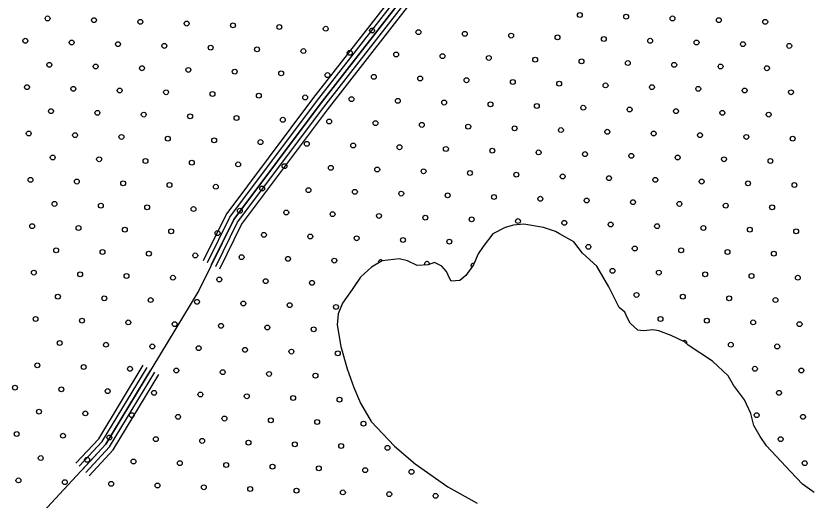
# Model space of a CAD drawing. Extents: x 1788175 to 1969470, y 584502 to 738744.
# Drawn here: x 1798565 to 1802012, y 699537 to 701643 of the extents above; entities that cross this region are included whole.
import ezdxf

# ---------------------------------------------------------------- set-up
doc = ezdxf.new("R2010")
doc.units = 0
for name, color, linetype in [('DESIGN - SCRATCH - User 1', 7, 'Continuous'), ('DESIGN - TRAFFIC CONTROL PERMANENT - Pavement Marking Text', 7, 'Continuous'), ('DESIGN - TRANSPORTATION - Edge of Traveled Way', 7, 'Continuous'), ('SURVEY - DRAINAGE - Natural Features', 7, 'Continuous')]:
    doc.layers.add(name, color=color, linetype=linetype)

msp = doc.modelspace()

# ---------------------------------------------------------------- linework, layer by layer
at = {"layer": 'DESIGN - SCRATCH - User 1'}
for points in [[(1801490.2, 700211.6), (1801474, 700225.3), (1801416, 700253.3), (1801362, 700273.2), (1801336, 700277.2), (1801310.1, 700275.2), (1801294.1, 700273.1), (1801270.1, 700277.1), (1801238.1, 700307.1), (1801226.1, 700329.1), (1801214.1, 700355.1), (1801190.1, 700375.1), (1801144.1, 700465.2), (1801092.1, 700555.2), (1801030.2, 700611.2), (1800992.2, 700661.2), (1800930.2, 700695.2), (1800912.2, 700705.2), (1800860.3, 700723.1), (1800774.3, 700737), (1800730.3, 700732.9), (1800694.3, 700722.9), (1800640.4, 700694.7), (1800598.4, 700640.6), (1800576.4, 700608.5), (1800556.4, 700560.4), (1800522.5, 700514.3), (1800496.5, 700492.2), (1800458.5, 700490.2), (1800452.5, 700500.2), (1800438.5, 700532.2), (1800418.5, 700554.2), (1800386.5, 700570.2), (1800358.5, 700560.1), (1800310.6, 700558), (1800268.6, 700578), (1800232.6, 700586), (1800158.7, 700577.8), (1800112.7, 700549.7), (1800064.7, 700507.6), (1800028.7, 700453.4), (1799986.8, 700393.3), (1799966.8, 700347.2), (1799962.8, 700299.1), (1799978.8, 700205), (1800006.8, 700108.9), (1800034.8, 700026.8), (1800064.8, 699958.8), (1800110.7, 699878.7), (1800212.7, 699772.7), (1800302.7, 699694.8), (1800444.6, 699594.8), (1800572.5, 699524.9)], [(1802038.2, 699570.4), (1801986.3, 699606.3), (1801934.4, 699662.2), (1801894.5, 699706.1), (1801830.7, 699773.9), (1801802.7, 699813.9), (1801774.8, 699861.8), (1801762.8, 699913.6), (1801734.9, 699973.5), (1801687, 700037.4), (1801663, 700077.3), (1801595.2, 700141.1), (1801490.2, 700211.6)]]:
    msp.add_lwpolyline(points, dxfattribs=at)
at = {"layer": 'DESIGN - TRAFFIC CONTROL PERMANENT - Pavement Marking Text'}
for centre in [(1801018.4, 701646.8), (1801220, 701639.3), (1798703.6, 701631.9), (1798905.2, 701624.4), (1799106.9, 701616.9), (1799308.5, 701609.5), (1801421.6, 701631.9), (1801623.2, 701624.4), (1801824.9, 701616.9), (1799510.1, 701602), (1799711.7, 701594.5), (1799913.3, 701587.1), (1800114.9, 701579.6), (1800316.5, 701572.1), (1798606.6, 701534.8), (1800518.1, 701564.7), (1800719.7, 701557.2), (1800921.3, 701549.7), (1801123, 701542.3), (1801324.6, 701534.8), (1798808.2, 701527.3), (1799009.8, 701519.9), (1799211.4, 701512.4), (1799413, 701504.9), (1801526.2, 701527.3), (1801727.8, 701519.9), (1801929.4, 701512.4), (1799614.6, 701497.5), (1799816.2, 701490), (1800017.8, 701482.5), (1800219.4, 701475.1), (1800421.1, 701467.6), (1800622.7, 701460.1), (1800824.3, 701452.7), (1801025.9, 701445.2), (1801227.5, 701437.7), (1798711.1, 701430.3), (1798912.7, 701422.8), (1799114.3, 701415.3), (1799315.9, 701407.9), (1799517.5, 701400.4), (1801429.1, 701430.3), (1801630.7, 701422.8), (1801832.3, 701415.3), (1799719.2, 701392.9), (1799920.8, 701385.5), (1800122.4, 701378), (1800324, 701370.5), (1800525.6, 701363.1), (1798614, 701333.2), (1800727.2, 701355.6), (1800928.8, 701348.1), (1801130.4, 701340.7), (1801332, 701333.2), (1798815.6, 701325.7), (1799017.2, 701318.3), (1799218.9, 701310.8), (1799420.5, 701303.3), (1799622.1, 701295.9), (1801533.6, 701325.7), (1801735.3, 701318.3), (1801936.9, 701310.8), (1799823.7, 701288.4), (1800025.3, 701280.9), (1800226.9, 701273.5), (1800428.5, 701266), (1798718.6, 701228.7), (1800630.1, 701258.5), (1800831.7, 701251.1), (1801033.4, 701243.6), (1801235, 701236.1), (1801436.6, 701228.7), (1798920.2, 701221.2), (1799121.8, 701213.7), (1799323.4, 701206.3), (1799525, 701198.8), (1799726.6, 701191.3), (1801638.2, 701221.2), (1801839.8, 701213.7), (1799928.2, 701183.9), (1800129.8, 701176.4), (1800331.4, 701168.9), (1800533.1, 701161.5), (1798621.5, 701131.6), (1798823.1, 701124.1), (1800734.7, 701154), (1800936.3, 701146.5), (1801137.9, 701139.1), (1801339.5, 701131.6), (1801541.1, 701124.1), (1799024.7, 701116.7), (1799226.3, 701109.2), (1799427.9, 701101.7), (1799629.5, 701094.2), (1799831.2, 701086.8), (1801742.7, 701116.7), (1801944.3, 701109.2), (1800032.8, 701079.3), (1800234.4, 701071.8), (1800436, 701064.4), (1800637.6, 701056.9), (1798726, 701027), (1798927.6, 701019.6), (1800839.2, 701049.4), (1801040.8, 701042), (1801242.4, 701034.5), (1801444, 701027), (1801645.6, 701019.6), (1799129.3, 701012.1), (1799330.9, 701004.6), (1799532.5, 700997.2), (1799734.1, 700989.7), (1801847.3, 701012.1), (1799935.7, 700982.2), (1800137.3, 700974.8), (1800338.9, 700967.3), (1800540.5, 700959.8), (1800742.1, 700952.4), (1798629, 700930), (1798830.6, 700922.5), (1799032.2, 700915), (1800943.7, 700944.9), (1801145.4, 700937.4), (1801347, 700930), (1801548.6, 700922.5), (1801750.2, 700915), (1799233.8, 700907.6), (1799435.4, 700900.1), (1799637, 700892.6), (1799838.6, 700885.2), (1801951.8, 700907.6), (1800040.2, 700877.7), (1800241.8, 700870.2), (1800443.5, 700862.8), (1800645.1, 700855.3), (1800846.7, 700847.8), (1798733.5, 700825.4), (1798935.1, 700818), (1801048.3, 700840.4), (1801249.9, 700832.9), (1801451.5, 700825.4), (1801653.1, 700818), (1799136.7, 700810.5), (1799338.3, 700803), (1799539.9, 700795.6), (1799741.6, 700788.1), (1799943.2, 700780.6), (1801854.7, 700810.5), (1800144.8, 700773.2), (1800346.4, 700765.7), (1800548, 700758.2), (1800749.6, 700750.8), (1800951.2, 700743.3), (1798636.4, 700728.4), (1798838, 700720.9), (1799039.6, 700713.4), (1801152.8, 700735.8), (1801354.4, 700728.4), (1801556, 700720.9), (1801757.7, 700713.4), (1799241.3, 700706), (1799442.9, 700698.5), (1799644.5, 700691), (1799846.1, 700683.6), (1800047.7, 700676.1), (1801959.3, 700706), (1800249.3, 700668.6), (1800450.9, 700661.2), (1798741, 700623.8), (1798942.6, 700616.4), (1799144.2, 700608.9), (1801055.8, 700638.8), (1801257.4, 700631.3), (1801459, 700623.8), (1801660.6, 700616.4), (1801862.2, 700608.9), (1799345.8, 700601.4), (1799547.4, 700594), (1799749, 700586.5), (1799950.6, 700579), (1798643.9, 700526.8), (1798845.5, 700519.3), (1799047.1, 700511.8), (1799248.7, 700504.4), (1801160.3, 700534.2), (1801361.9, 700526.8), (1801563.5, 700519.3), (1801765.1, 700511.8), (1801966.7, 700504.4), (1799450.3, 700496.9), (1799651.9, 700489.4), (1799853.6, 700482), (1798748.4, 700422.2), (1798950, 700414.7), (1799151.7, 700407.3), (1799353.3, 700399.8), (1801264.8, 700429.7), (1801466.4, 700422.2), (1801668.1, 700414.7), (1801869.7, 700407.3), (1799554.9, 700392.3), (1799756.5, 700384.9), (1799958.1, 700377.4), (1798651.4, 700325.1), (1798853, 700317.7), (1799054.6, 700310.2), (1799256.2, 700302.7), (1799457.8, 700295.3), (1801369.4, 700325.1), (1801571, 700317.7), (1801772.6, 700310.2), (1801974.2, 700302.7), (1799659.4, 700287.8), (1799861, 700280.3), (1798755.9, 700220.6), (1798957.5, 700213.1), (1799159.1, 700205.7), (1799360.7, 700198.2), (1801675.5, 700213.1), (1801877.1, 700205.7), (1799562.3, 700190.7), (1799764, 700183.3), (1799965.6, 700175.8), (1798658.8, 700123.5), (1798860.4, 700116.1), (1799062.1, 700108.6), (1799263.7, 700101.1), (1799465.3, 700093.7), (1801780.1, 700108.6), (1801981.7, 700101.1), (1799666.9, 700086.2), (1799868.5, 700078.7), (1798561.8, 700026.5), (1798763.4, 700019), (1798965, 700011.5), (1799166.6, 700004.1), (1799368.2, 699996.6), (1799569.8, 699989.1), (1801884.6, 700004.1), (1799771.4, 699981.7), (1799973, 699974.2), (1798666.3, 699921.9), (1798867.9, 699914.5), (1799069.5, 699907), (1799271.1, 699899.5), (1799472.7, 699892.1), (1799674.3, 699884.6), (1801787.5, 699907), (1801989.1, 699899.5), (1799876, 699877.1), (1800077.6, 699869.7), (1798569.2, 699824.9), (1798770.8, 699817.4), (1798972.4, 699809.9), (1799174.1, 699802.5), (1799375.7, 699795), (1799577.3, 699787.5), (1799778.9, 699780), (1801892.1, 699802.5), (1799980.5, 699772.6), (1800182.1, 699765.1), (1798673.8, 699720.3), (1798875.4, 699712.8), (1799077, 699705.4), (1799278.6, 699697.9), (1799480.2, 699690.4), (1799681.8, 699683), (1799883.4, 699675.5), (1801996.6, 699697.9), (1800085, 699668), (1800286.6, 699660.6), (1798576.7, 699623.2), (1798778.3, 699615.8), (1798979.9, 699608.3), (1799181.5, 699600.8), (1799383.1, 699593.4), (1799584.7, 699585.9), (1799786.4, 699578.4), (1799988, 699571), (1800189.6, 699563.5), (1800391.2, 699556)]:
    msp.add_circle(centre, 10.6, dxfattribs=at)
for centre, start, end in [((1800152.2, 700571.6), 37.8565, 200.5334), ((1800353.9, 700564.1), 349.3804, 205.841), ((1800555.5, 700556.6), 70.424, 225.6796), ((1800055.2, 700474.5), 135.3661, 157.4208), ((1801473.9, 700220.6), 339.9557, 130.3251)]:
    msp.add_arc(centre, 10.6, start, end, dxfattribs=at)
at = {"layer": 'DESIGN - TRANSPORTATION - Edge of Traveled Way'}
for points in [[(1801490.2, 700211.6), (1801474, 700225.3), (1801416, 700253.3), (1801362, 700273.2), (1801336, 700277.2), (1801310.1, 700275.2), (1801294.1, 700273.1), (1801270.1, 700277.1), (1801238.1, 700307.1), (1801226.1, 700329.1), (1801214.1, 700355.1), (1801190.1, 700375.1), (1801144.1, 700465.2), (1801092.1, 700555.2), (1801030.2, 700611.2), (1800992.2, 700661.2), (1800930.2, 700695.2), (1800912.2, 700705.2), (1800860.3, 700723.1), (1800774.3, 700737), (1800730.3, 700732.9), (1800694.3, 700722.9), (1800640.4, 700694.7), (1800598.4, 700640.6), (1800576.4, 700608.5), (1800556.4, 700560.4), (1800522.5, 700514.3), (1800496.5, 700492.2), (1800458.5, 700490.2), (1800452.5, 700500.2), (1800438.5, 700532.2), (1800418.5, 700554.2), (1800386.5, 700570.2), (1800358.5, 700560.1), (1800310.6, 700558), (1800268.6, 700578), (1800232.6, 700586), (1800158.7, 700577.8), (1800112.7, 700549.7), (1800064.7, 700507.6), (1800028.7, 700453.4), (1799986.8, 700393.3), (1799966.8, 700347.2), (1799962.8, 700299.1), (1799978.8, 700205), (1800006.8, 700108.9), (1800034.8, 700026.8), (1800064.8, 699958.8), (1800110.7, 699878.7), (1800212.7, 699772.7), (1800302.7, 699694.8), (1800444.6, 699594.8), (1800572.5, 699524.9)], [(1802038.2, 699570.4), (1801986.3, 699606.3), (1801934.4, 699662.2), (1801894.5, 699706.1), (1801830.7, 699773.9), (1801802.7, 699813.9), (1801774.8, 699861.8), (1801762.8, 699913.6), (1801734.9, 699973.5), (1801687, 700037.4), (1801663, 700077.3), (1801595.2, 700141.1), (1801490.2, 700211.6)]]:
    msp.add_lwpolyline(points, dxfattribs=at)
at = {"layer": 'SURVEY - DRAINAGE - Natural Features'}
for points in [[(1802516.9, 705829.1), (1802297, 705386.1), (1802067.2, 704893), (1801071.9, 702910.6), (1800830.1, 702503.6), (1800324.4, 701817.9), (1799888.7, 701258.4), (1799513, 700757.1), (1799361.1, 700448.4), (1798957.4, 699780.8), (1798683.6, 699486), (1798321.8, 699179), (1797640.2, 698645.1), (1797004.6, 698187.5)], [(1799381.7, 700578.7), (1799479.6, 700777.6), (1799857.8, 701282.1), (1800293.4, 701841.4), (1800797.6, 702525.2), (1801037.7, 702929.3), (1801403.6, 703658.2)], [(1799398.8, 700570.3), (1799495.9, 700767.6), (1799872.9, 701270.5), (1800308.5, 701830), (1800813.4, 702514.7), (1801054.4, 702920.2), (1801420.6, 703649.7)], [(1799416.7, 700561.5), (1799513, 700757.1), (1799888.7, 701258.4), (1800324.4, 701817.9), (1800830.1, 702503.6), (1801071.9, 702910.6), (1801438.5, 703640.7)], [(1799434.7, 700552.6), (1799530.1, 700746.6), (1799904.6, 701246.2), (1800340.4, 701805.8), (1800846.8, 702492.6), (1801089.5, 702901), (1801456.3, 703631.7)], [(1799452.6, 700543.8), (1799547.2, 700736.1), (1799920.5, 701234.1), (1800356.3, 701793.7), (1800863.5, 702481.5), (1801107, 702891.4), (1801474.2, 703622.7)], [(1798826.9, 699697.6), (1798926.1, 699804.4), (1799119.7, 700124.6)], [(1798840.8, 699684.6), (1798941.3, 699792.9), (1799136, 700114.8)], [(1798855.4, 699671), (1798957.4, 699780.8), (1799153.1, 700104.4)], [(1798870.1, 699657.4), (1798973.4, 699768.7), (1799170.2, 700094.1)], [(1798884.7, 699643.8), (1798989.5, 699756.6), (1799187.3, 700083.7)]]:
    msp.add_lwpolyline(points, dxfattribs=at)

doc.saveas('drawing.dxf')
